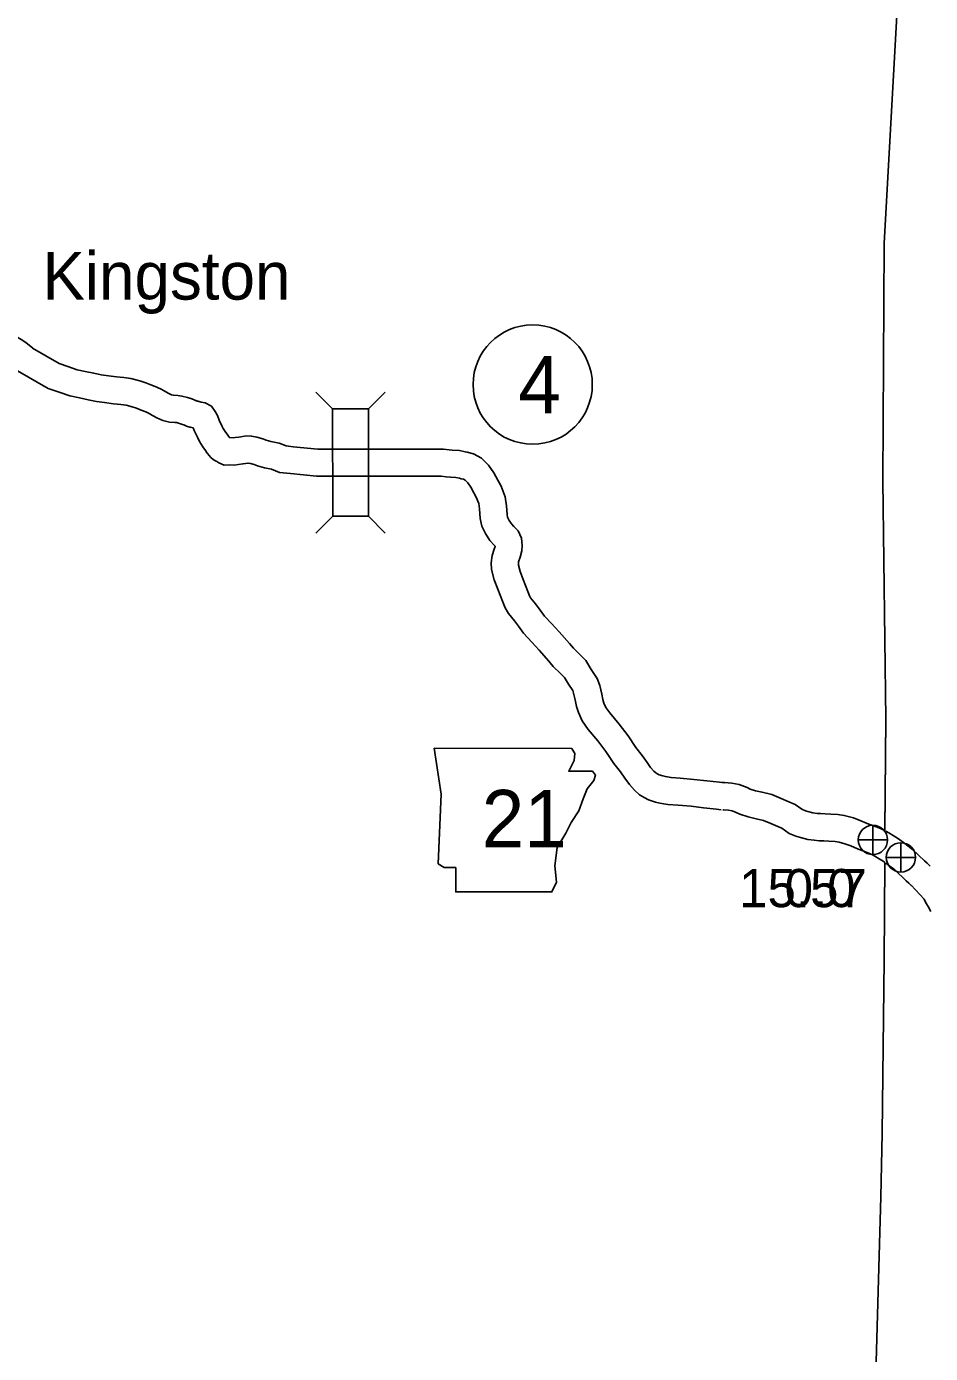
# Model space of a CAD drawing. Extents: x -939622 to -934245, y 1383184 to 1385301.
# Drawn here: x -935362.45 to -935332.42, y 1384090.9 to 1384134.97 of the extents above; entities that cross this region are included whole.
import ezdxf

# ---------------------------------------------------------------- set-up
doc = ezdxf.new("R2010")
doc.units = 0
for name, color, linetype in [('Level 10', 7, 'Continuous'), ('Level 2', 7, 'Continuous'), ('Level 20', 7, 'Continuous'), ('Level 21', 7, 'Continuous'), ('Level 24', 7, 'Continuous'), ('Level 25', 7, 'Continuous'), ('Level 26', 7, 'Continuous'), ('Level 27', 7, 'Continuous')]:
    doc.layers.add(name, color=color, linetype=linetype)

msp = doc.modelspace()

# ---------------------------------------------------------------- linework, layer by layer
at = {"layer": 'Level 10'}
for points in [[(-935364.446, 1384125.453), (-935364.141, 1384125.347), (-935363.937, 1384125.275), (-935363.597, 1384125.153), (-935363.348, 1384125.026), (-935363.15, 1384124.9), (-935362.975, 1384124.773), (-935362.819, 1384124.68), (-935362.623, 1384124.572), (-935362.475, 1384124.471), (-935362.353, 1384124.374), (-935362.257, 1384124.292), (-935362.249, 1384124.285)], [(-935362.249, 1384124.285), (-935361.366, 1384123.772), (-935361.075, 1384123.681), (-935360.768, 1384123.57), (-935360.504, 1384123.515), (-935360.218, 1384123.454), (-935359.971, 1384123.404), (-935359.729, 1384123.368), (-935359.456, 1384123.33), (-935359.22, 1384123.307), (-935358.983, 1384123.278), (-935358.684, 1384123.207), (-935358.485, 1384123.135), (-935358.316, 1384123.07), (-935358.117, 1384122.99), (-935357.959, 1384122.91), (-935357.823, 1384122.837), (-935357.719, 1384122.777), (-935357.636, 1384122.741), (-935357.569, 1384122.725), (-935357.425, 1384122.718), (-935357.285, 1384122.696), (-935357.107, 1384122.647), (-935356.996, 1384122.61), (-935356.904, 1384122.582), (-935356.815, 1384122.541), (-935356.736, 1384122.518)], [(-935362.754, 1384123.537), (-935361.731, 1384122.943), (-935361.362, 1384122.828), (-935361.014, 1384122.702), (-935360.69, 1384122.635), (-935360.401, 1384122.573), (-935360.126, 1384122.517), (-935359.858, 1384122.478), (-935359.562, 1384122.436), (-935359.318, 1384122.413), (-935359.142, 1384122.391), (-935358.942, 1384122.343), (-935358.8, 1384122.292), (-935358.645, 1384122.232), (-935358.489, 1384122.17), (-935358.377, 1384122.113), (-935358.26, 1384122.05), (-935358.124, 1384121.972), (-935357.925, 1384121.884), (-935357.698, 1384121.83), (-935357.518, 1384121.821), (-935357.472, 1384121.814), (-935357.369, 1384121.786), (-935357.269, 1384121.752), (-935357.223, 1384121.738), (-935357.132, 1384121.696), (-935356.989, 1384121.654)], [(-935356.858, 1384122.554), (-935356.649, 1384122.498), (-935356.511, 1384122.468), (-935356.302, 1384122.358), (-935356.179, 1384122.185), (-935356.102, 1384122.046), (-935356.046, 1384121.9), (-935355.958, 1384121.71), (-935355.914, 1384121.616), (-935355.856, 1384121.524), (-935355.76, 1384121.396), (-935355.72, 1384121.329), (-935355.708, 1384121.315), (-935355.707, 1384121.315), (-935355.58, 1384121.309), (-935355.519, 1384121.315), (-935355.399, 1384121.331), (-935355.147, 1384121.375), (-935354.973, 1384121.367), (-935354.794, 1384121.329), (-935354.596, 1384121.273), (-935354.493, 1384121.231), (-935354.335, 1384121.189), (-935354.059, 1384121.134), (-935353.826, 1384121.041), (-935353.586, 1384121.015), (-935352.774, 1384120.935), (-935348.6, 1384120.937), (-935348.41, 1384120.906), (-935348.312, 1384120.9), (-935348.06, 1384120.884), (-935347.876, 1384120.844), (-935347.806, 1384120.829), (-935347.596, 1384120.776), (-935347.338, 1384120.631), (-935347.1, 1384120.401), (-935346.923, 1384120.147), (-935346.79, 1384119.907), (-935346.685, 1384119.703), (-935346.551, 1384119.353), (-935346.507, 1384119.049), (-935346.485, 1384118.762), (-935346.466, 1384118.67), (-935346.414, 1384118.566), (-935346.342, 1384118.45), (-935346.261, 1384118.362), (-935346.118, 1384118.215), (-935346.008, 1384117.977), (-935345.98, 1384117.734), (-935345.994, 1384117.555), (-935346.047, 1384117.348), (-935346.101, 1384117.191), (-935346.11, 1384117.126), (-935346.107, 1384117.081), (-935346.053, 1384116.867), (-935345.948, 1384116.601), (-935345.8, 1384116.205), (-935345.743, 1384116.062), (-935345.702, 1384115.995), (-935345.535, 1384115.792), (-935345.384, 1384115.59), (-935345.24, 1384115.389), (-935345.002, 1384115.13), (-935344.755, 1384114.865), (-935344.413, 1384114.482), (-935344.348, 1384114.405), (-935344.283, 1384114.32), (-935344.092, 1384114.139), (-935343.866, 1384113.91), (-935343.689, 1384113.619), (-935343.488, 1384113.321), (-935343.408, 1384113.08), (-935343.34, 1384112.799), (-935343.303, 1384112.614), (-935343.266, 1384112.497), (-935343.206, 1384112.357), (-935343.076, 1384112.177), (-935342.762, 1384111.805), (-935342.463, 1384111.407), (-935342.211, 1384111.022), (-935342.001, 1384110.763), (-935341.835, 1384110.53), (-935341.717, 1384110.361), (-935341.604, 1384110.237), (-935341.543, 1384110.18), (-935341.479, 1384110.141), (-935341.433, 1384110.116), (-935341.313, 1384110.08), (-935341.224, 1384110.058), (-935341.034, 1384110.024), (-935340.733, 1384110.005), (-935340.28, 1384109.967), (-935339.853, 1384109.918), (-935339.432, 1384109.872), (-935339.274, 1384109.854)], [(-935357.089, 1384121.684), (-935356.909, 1384121.636), (-935356.875, 1384121.548), (-935356.775, 1384121.332), (-935356.706, 1384121.183), (-935356.597, 1384121.013), (-935356.508, 1384120.892), (-935356.474, 1384120.836), (-935356.442, 1384120.785), (-935356.328, 1384120.659), (-935356.246, 1384120.593), (-935356.191, 1384120.556), (-935356.131, 1384120.519), (-935356.059, 1384120.479), (-935355.883, 1384120.404), (-935355.697, 1384120.413), (-935355.555, 1384120.406), (-935355.412, 1384120.422), (-935355.263, 1384120.441), (-935355.091, 1384120.471), (-935355.09, 1384120.471), (-935355.01, 1384120.454), (-935354.888, 1384120.42), (-935354.78, 1384120.376), (-935354.539, 1384120.312), (-935354.315, 1384120.267), (-935354.046, 1384120.16), (-935353.679, 1384120.12), (-935352.818, 1384120.034), (-935348.674, 1384120.037), (-935348.509, 1384120.01), (-935348.366, 1384120.002), (-935348.186, 1384119.99), (-935348.068, 1384119.965), (-935348.011, 1384119.952), (-935347.932, 1384119.932), (-935347.88, 1384119.903), (-935347.788, 1384119.814), (-935347.688, 1384119.671), (-935347.584, 1384119.483), (-935347.508, 1384119.335), (-935347.428, 1384119.125), (-935347.402, 1384118.949), (-935347.377, 1384118.635), (-935347.324, 1384118.374), (-935347.201, 1384118.127), (-935347.062, 1384117.904), (-935346.916, 1384117.744), (-935346.885, 1384117.712), (-935346.885, 1384117.703), (-935346.91, 1384117.608), (-935346.981, 1384117.401), (-935347.014, 1384117.159), (-935347, 1384116.94), (-935346.911, 1384116.591), (-935346.789, 1384116.279), (-935346.64, 1384115.881), (-935346.552, 1384115.66), (-935346.438, 1384115.472), (-935346.243, 1384115.236), (-935346.11, 1384115.059), (-935345.94, 1384114.821), (-935345.663, 1384114.519), (-935345.42, 1384114.259), (-935345.093, 1384113.891), (-935345.048, 1384113.838), (-935344.953, 1384113.715), (-935344.722, 1384113.496), (-935344.581, 1384113.353), (-935344.447, 1384113.133), (-935344.303, 1384112.92), (-935344.274, 1384112.833), (-935344.219, 1384112.605), (-935344.176, 1384112.389), (-935344.111, 1384112.183), (-935343.994, 1384111.911), (-935343.786, 1384111.623), (-935343.467, 1384111.244), (-935343.2, 1384110.889), (-935342.939, 1384110.491), (-935342.718, 1384110.217), (-935342.57, 1384110.011), (-935342.422, 1384109.8), (-935342.247, 1384109.606), (-935342.088, 1384109.456), (-935341.928, 1384109.361), (-935341.785, 1384109.282), (-935341.549, 1384109.211), (-935341.409, 1384109.177), (-935341.142, 1384109.129), (-935340.799, 1384109.107), (-935340.369, 1384109.072), (-935339.954, 1384109.023), (-935339.532, 1384108.977), (-935339.377, 1384108.96)], [(-935339.334, 1384109.857), (-935339.26, 1384109.858), (-935339.015, 1384109.837), (-935338.769, 1384109.794), (-935338.503, 1384109.692), (-935338.407, 1384109.642), (-935338.234, 1384109.586), (-935338.015, 1384109.536), (-935337.686, 1384109.463), (-935337.373, 1384109.329), (-935337.124, 1384109.224), (-935336.909, 1384109.127), (-935336.724, 1384108.999), (-935336.675, 1384108.966), (-935336.575, 1384108.923), (-935336.496, 1384108.898), (-935336.33, 1384108.857), (-935336.187, 1384108.838), (-935336.071, 1384108.828), (-935335.913, 1384108.825), (-935335.729, 1384108.81), (-935335.498, 1384108.795), (-935335.281, 1384108.769), (-935334.98, 1384108.687), (-935334.727, 1384108.59), (-935334.598, 1384108.535), (-935334.467, 1384108.483), (-935334.307, 1384108.427), (-935334.079, 1384108.33), (-935333.923, 1384108.258)], [(-935339.317, 1384108.957), (-935339.289, 1384108.957), (-935339.132, 1384108.944), (-935339.01, 1384108.922), (-935338.871, 1384108.869), (-935338.755, 1384108.809), (-935338.475, 1384108.718), (-935338.212, 1384108.657), (-935337.962, 1384108.603), (-935337.725, 1384108.501), (-935337.484, 1384108.399), (-935337.353, 1384108.341), (-935337.234, 1384108.258), (-935337.112, 1384108.174), (-935336.892, 1384108.079), (-935336.741, 1384108.031), (-935336.497, 1384107.971), (-935336.285, 1384107.943), (-935336.118, 1384107.929), (-935335.959, 1384107.926), (-935335.794, 1384107.912), (-935335.58, 1384107.899), (-935335.454, 1384107.883), (-935335.26, 1384107.831), (-935335.066, 1384107.756), (-935334.941, 1384107.702), (-935334.782, 1384107.639), (-935334.633, 1384107.587), (-935334.443, 1384107.506), (-935334.318, 1384107.449), (-935334.263, 1384107.416), (-935334.124, 1384107.331), (-935333.989, 1384107.248), (-935333.933, 1384107.207)], [(-935333.902, 1384108.248), (-935333.799, 1384108.188), (-935333.653, 1384108.098), (-935333.484, 1384107.995), (-935333.266, 1384107.833), (-935333.019, 1384107.64), (-935332.622, 1384107.264), (-935332.529, 1384107.183), (-935332.429, 1384107.089)], [(-935333.904, 1384107.186), (-935333.811, 1384107.117), (-935333.607, 1384106.958), (-935333.228, 1384106.598), (-935333.132, 1384106.514), (-935333.043, 1384106.431)], [(-935333.064, 1384106.452), (-935332.632, 1384105.991), (-935332.569, 1384105.864), (-935332.492, 1384105.745), (-935332.407, 1384105.576)]]:
    msp.add_lwpolyline(points, dxfattribs=at)
at = {"layer": 'Level 2'}
for points in [[(-935348.495, 1384166.304), (-935348.375, 1384158.314), (-935348.311, 1384150.385), (-935348.353, 1384142.522), (-935340.928, 1384142.393), (-935340.403, 1384142.394), (-935333.073, 1384142.321), (-935333.52, 1384135.544), (-935333.953, 1384127.758), (-935334.004, 1384119.88), (-935333.904, 1384111.978), (-935333.929, 1384108.274)], [(-935348.495, 1384166.304), (-935348.375, 1384158.314), (-935348.311, 1384150.385), (-935348.353, 1384142.522), (-935340.928, 1384142.393), (-935340.403, 1384142.394), (-935333.073, 1384142.321), (-935333.52, 1384135.544), (-935333.953, 1384127.758), (-935334.004, 1384119.88), (-935333.904, 1384111.978), (-935333.929, 1384108.248)], [(-935333.936, 1384107.209), (-935333.958, 1384103.97), (-935334.019, 1384098.209)], [(-935333.936, 1384107.186), (-935333.958, 1384103.97), (-935334.019, 1384098.209)], [(-935334.019, 1384098.209), (-935334.065, 1384096.098), (-935334.285, 1384088.263), (-935334.385, 1384080.426), (-935342.035, 1384080.328), (-935342.038, 1384072.46), (-935349.957, 1384072.432), (-935349.977, 1384064.534), (-935350.023, 1384056.596), (-935355.959, 1384056.835)], [(-935334.019, 1384098.209), (-935334.065, 1384096.098), (-935334.285, 1384088.263), (-935334.385, 1384080.426), (-935342.035, 1384080.328), (-935342.038, 1384072.46), (-935349.957, 1384072.432), (-935349.977, 1384064.534), (-935350.023, 1384056.596), (-935355.959, 1384056.835)]]:
    msp.add_lwpolyline(points, dxfattribs=at)
at = {"layer": 'Level 20'}
for p, q in [((-935352.281, 1384122.267), (-935352.842, 1384122.826)), ((-935351.093, 1384122.268), (-935350.534, 1384122.828)), ((-935352.279, 1384118.703), (-935352.838, 1384118.142)), ((-935351.091, 1384118.704), (-935350.53, 1384118.144))]:
    msp.add_line(p, q, dxfattribs=at)
msp.add_lwpolyline([(-935352.281, 1384122.267), (-935352.279, 1384118.703), (-935351.091, 1384118.704), (-935351.093, 1384122.268)], close=True, dxfattribs=at)
at = {"layer": 'Level 21'}
msp.add_lwpolyline([(-935348.903, 1384110.998), (-935348.674, 1384109.475), (-935348.776, 1384107.166), (-935348.573, 1384107.039), (-935348.192, 1384107.039), (-935348.192, 1384106.227), (-935344.995, 1384106.227), (-935344.842, 1384106.557), (-935344.893, 1384107.09), (-935344.817, 1384107.699), (-935344.538, 1384108.181), (-935344.36, 1384108.536), (-935344.106, 1384108.917), (-935343.954, 1384109.323), (-935343.827, 1384109.653), (-935343.599, 1384109.932), (-935343.548, 1384110.109), (-935343.65, 1384110.236), (-935344.436, 1384110.236), (-935344.259, 1384110.592), (-935344.233, 1384110.82), (-935344.338, 1384110.995)], close=True, dxfattribs=at)
at = {"layer": 'Level 26'}
for p, q in [((-935334.33, 1384107.468), (-935334.33, 1384108.443)), ((-935334.817, 1384107.956), (-935333.842, 1384107.956)), ((-935333.4, 1384106.888), (-935333.4, 1384107.863)), ((-935333.887, 1384107.376), (-935332.912, 1384107.376))]:
    msp.add_line(p, q, dxfattribs=at)
for centre in [(-935334.33, 1384107.956), (-935333.4, 1384107.376)]:
    msp.add_circle(centre, 0.487, dxfattribs=at)
at = {"layer": 'Level 27'}
msp.add_circle((-935345.633, 1384123.077), 1.98, dxfattribs=at)

# ---------------------------------------------------------------- texts
at = {"layer": 'Level 21'}
msp.add_text('21', height=1.9008, dxfattribs=at).set_placement((-935347.327, 1384107.714))
at = {"layer": 'Level 24'}
msp.add_text('Kingston', height=1.584, dxfattribs=at).set_placement((-935361.924, 1384125.899))
at = {"layer": 'Level 25'}
for s, p in [('15.57', (-935338.774, 1384105.722)), ('0.0', (-935337.263, 1384105.723))]:
    msp.add_text(s, height=1.2672, dxfattribs=at).set_placement(p)
at = {"layer": 'Level 27'}
msp.add_text('4', height=1.901, dxfattribs=at).set_placement((-935346.109, 1384122.126))

doc.saveas('drawing.dxf')
